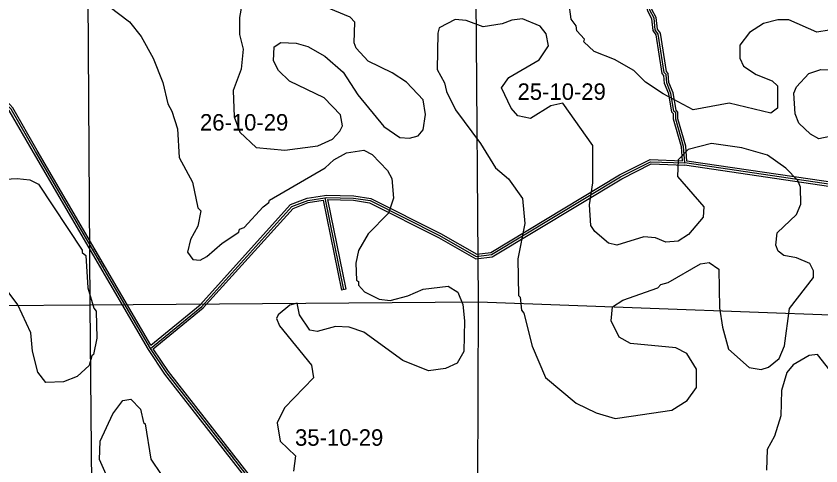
# Model space of a CAD drawing. Extents: x 457167 to 656239, y 1787309 to 1969297.
# Drawn here: x 541715 to 552696, y 1911287 to 1917429 of the extents above; entities that cross this region are included whole.
import ezdxf

# ---------------------------------------------------------------- set-up
doc = ezdxf.new("R2010")
doc.units = 0
for name, color, linetype in [('Level 1', 7, 'Continuous'), ('Level 2', 7, 'Continuous'), ('Level 31', 7, 'Continuous'), ('Level 32', 7, 'Continuous'), ('Level 34', 7, 'Continuous'), ('Level 7', 7, 'Continuous')]:
    doc.layers.add(name, color=color, linetype=linetype)

msp = doc.modelspace()

# ---------------------------------------------------------------- linework, layer by layer
at = {"layer": 'Level 1'}
for p, q in [((542688.569, 1918676.008), (542719.505, 1913479.356)), ((548023.872, 1913521.458), (547983.614, 1918752.369)), ((548023.872, 1913521.458), (542719.505, 1913479.356)), ((548005.908, 1908179.407), (548023.872, 1913521.458)), ((553225.595, 1913330.993), (548023.872, 1913521.458)), ((542719.505, 1913479.356), (537449.415, 1913450.626)), ((542719.505, 1913479.356), (542774.254, 1908171.988))]:
    msp.add_line(p, q, dxfattribs=at)
at = {"layer": 'Level 31'}
for p, q in [((553117.038, 1915086.025), (550838.96, 1915423.356)), ((545926.735, 1914948.561), (546183.295, 1913692.125))]:
    msp.add_line(p, q, dxfattribs=at)
for points in [[(550838.96, 1915423.356), (550823.075, 1915648.5), (550715.77, 1916023.725), (550715.69, 1916107), (550690.972, 1916132.161), (550649.711, 1916374.105), (550591.958, 1916516.091), (550583.71, 1916632.846), (550558.993, 1916657.644), (550476.913, 1917183.348), (550435.448, 1917241.65), (550419.057, 1917400.246), (550361.211, 1917508.778), (550311.667, 1917742.018), (550278.419, 1917783.933), (550071.981, 1918493.272), (550013.82, 1918601.806), (549972.741, 1918793.566), (549939.494, 1918835.117), (549890.177, 1919035.629)], [(543546.401, 1912891.67), (541977.92, 1915580.194), (541646.004, 1916156.511), (541563.023, 1916248.406), (541413.502, 1916507.061)], [(545926.735, 1914948.561), (545952.81, 1914952.847), (546319.54, 1914943.393), (546544.453, 1914909.634), (547493.636, 1914431.911), (547993.052, 1914147.167), (548201.297, 1914171.651), (549963.166, 1915233.854), (550372.147, 1915441.053), (550838.96, 1915423.356)], [(543546.401, 1912891.67), (544248.003, 1913465.194), (545477.306, 1914829.172), (545694.303, 1914911.799), (545926.735, 1914948.561)], [(545407.038, 1910460.895), (543770.414, 1912557.888), (543546.401, 1912891.67)]]:
    msp.add_lwpolyline(points, dxfattribs=at)
at = {"layer": 'Level 32'}
for p, q in [((553112.644, 1915056.347), (550836.187, 1915393.438)), ((553121.433, 1915115.701), (550867.19, 1915449.503)), ((545903.083, 1914914.446), (546153.901, 1913686.123)), ((545962.66, 1914922.583), (546212.69, 1913698.126)), ((546212.69, 1913698.126), (546153.901, 1913686.123))]:
    msp.add_line(p, q, dxfattribs=at)
for points in [[(550806.681, 1915454.602), (550793.369, 1915643.263), (550685.774, 1916019.505), (550685.7, 1916094.717), (550662.979, 1916117.846), (550620.689, 1916365.834), (550562.369, 1916509.212), (550554.572, 1916619.582), (550530.857, 1916643.376), (550448.363, 1917171.727), (550406.419, 1917230.703), (550389.82, 1917391.319), (550332.745, 1917498.404), (550283.785, 1917728.893), (550251.257, 1917769.899), (550044.055, 1918481.871), (549985.374, 1918591.374), (549944.89, 1918780.354), (549911.94, 1918821.534), (549861.172, 1919027.946)], [(550867.19, 1915449.503), (550852.78, 1915653.736), (550745.766, 1916027.944), (550745.678, 1916119.282), (550718.965, 1916146.476), (550678.735, 1916382.375), (550621.548, 1916522.97), (550612.85, 1916646.109), (550587.13, 1916671.912), (550505.462, 1917194.969), (550464.476, 1917252.596), (550448.295, 1917409.174), (550389.677, 1917519.153), (550339.55, 1917755.143), (550305.58, 1917797.967), (550099.908, 1918504.673), (550042.266, 1918612.237), (550000.593, 1918806.777), (549967.047, 1918848.7), (549927.691, 1919008.717)], [(543520.965, 1912875.735), (541951.965, 1915565.148), (541621.599, 1916138.773), (541538.635, 1916230.651), (541402.16, 1916466.736)], [(543554.613, 1912937.13), (542003.876, 1915595.24), (541670.408, 1916174.248), (541587.411, 1916266.162), (541440.174, 1916520.868)], [(545922.049, 1914978.194), (545950.745, 1914982.911), (546322.163, 1914973.336), (546553.652, 1914938.59), (547507.82, 1914458.359), (547999.344, 1914178.115), (548191.357, 1914200.69), (549948.622, 1915260.117), (550365.52, 1915471.326), (550806.681, 1915454.602)], [(545962.66, 1914922.583), (546316.917, 1914913.45), (546535.253, 1914880.678), (547479.453, 1914405.462), (547986.761, 1914116.22), (548211.237, 1914142.611), (549977.71, 1915207.591), (550378.774, 1915410.78), (550836.187, 1915393.438)], [(543554.613, 1912937.129), (544227.247, 1913486.976), (545459.866, 1914854.633), (545686.539, 1914940.945), (545922.049, 1914978.194)], [(543586.525, 1912885.719), (544268.758, 1913443.412), (545494.745, 1914803.711), (545702.067, 1914882.654), (545903.083, 1914914.446)], [(545369.628, 1910460.068), (543746.102, 1912540.277), (543520.965, 1912875.735)], [(545430.688, 1910479.353), (543794.725, 1912575.499), (543586.526, 1912885.719)]]:
    msp.add_lwpolyline(points, dxfattribs=at)
at = {"layer": 'Level 7'}
for points in [[(541668.435, 1919596.566), (541927.289, 1919729.102), (542144.123, 1919761.756), (542210.725, 1919728.216), (542393.501, 1919535.894), (542393.372, 1919494.212), (542451.464, 1919418.991), (542467.577, 1919243.857), (542416.64, 1918960.591), (542449.006, 1918652.043), (542722.997, 1918301.029), (542780.93, 1918175.786), (542788.713, 1918000.692), (542871.289, 1917758.678), (542979.044, 1917566.615), (543261.793, 1917348.953)], [(544796.46, 1917585.768), (544762.562, 1917410.804), (544761.806, 1917177.388), (544811.17, 1916977.184), (544785.284, 1916702.147), (544675.966, 1916410.739), (544691.492, 1916052.211), (544765.867, 1915843.576), (544990.265, 1915634.445), (545381.973, 1915599.829), (545381.973, 1915599.829), (545832.331, 1915656.736), (546032.694, 1915747.791), (546133.054, 1915855.865), (546166.664, 1915930.757), (546142.11, 1916080.911), (545917.783, 1916315.053), (545443.33, 1916541.632), (545293.735, 1916683.843), (545227.471, 1916817.456), (545236.418, 1917009.161), (545328.319, 1917067.223), (545536.694, 1917058.196), (545694.957, 1917016.026), (545927.944, 1916881.886), (546177.352, 1916664.325), (546376.411, 1916355.26), (546733.505, 1915920.624), (546949.751, 1915769.853), (547083.105, 1915761.095), (547199.906, 1915794.077), (547266.896, 1915877.21), (547300.894, 1916085.526), (547268.2, 1916285.69), (547043.872, 1916528.172), (546844.226, 1916653.863), (546519.597, 1916813.302), (546353.421, 1916988.895), (546328.68, 1917064.016), (546337.925, 1917347.423), (546271.433, 1917414.303), (545930.104, 1917557.132)], [(552806.597, 1917234.933), (552639.804, 1917210.481), (552256.854, 1917378.45), (552106.8, 1917378.898), (551914.898, 1917329.504), (551722.775, 1917205.079), (551588.835, 1917030.443), (551588.278, 1916855.379), (551637.941, 1916746.846), (551812.606, 1916629.576), (552029.092, 1916545.527), (552103.925, 1916478.576), (552102.909, 1916170.129), (552011.018, 1916103.736), (551444.575, 1916238.942), (550952.436, 1916148.814), (550544.635, 1916366.864), (550303.407, 1916526.044), (550145.512, 1916684.956), (549879.234, 1916835.866), (549604.497, 1916945.116), (549463.202, 1917078.956), (549471.642, 1917112.267), (549363.658, 1917229.339), (549355.516, 1917296.031), (549289.124, 1917387.961), (549256.53, 1917621.476)], [(543261.793, 1917348.953), (543419.56, 1917148.361), (543585.337, 1916856.066), (543717.645, 1916522.19), (543783.391, 1916230.183), (543841.444, 1916129.981), (543915.689, 1915887.967), (543939.425, 1915496.098), (544121.785, 1915162.052), (544195.661, 1914811.695), (544237.213, 1914769.845), (544194.875, 1914561.599), (544094.256, 1914378.493), (544051.988, 1914203.599), (544126.721, 1914103.297), (544226.723, 1914094.638), (544318.585, 1914144.361), (544527.585, 1914327.108), (544753.118, 1914476.444), (544761.617, 1914518.096), (544828.378, 1914542.866), (545087.719, 1914825.486), (545162.91, 1914883.619), (545171.37, 1914916.93), (545931.388, 1915356.301), (546048.448, 1915464.314), (546223.84, 1915563.799), (546457.355, 1915596.393), (546573.868, 1915537.643), (546781.595, 1915320.251), (546839.588, 1915211.678), (546863.743, 1914944.852), (546796.365, 1914736.636), (546520.393, 1914454.086), (546386.284, 1914229.43), (546352.356, 1914054.495), (546359.94, 1913821.04), (546384.92, 1913804.269), (546384.751, 1913754.248), (546467.825, 1913662.287), (546667.57, 1913561.637), (546817.553, 1913544.469), (547059.537, 1913610.373), (547268.24, 1913701.418), (547610.156, 1913741.994), (547743.28, 1913658.203), (547809.414, 1913491.251), (547833.708, 1913266.106), (547824.034, 1912849.315), (547731.845, 1912691.221), (547573.192, 1912616.686), (547339.678, 1912584.092), (546990.01, 1912726.951), (546457.723, 1913112.124), (546257.848, 1913179.473), (546074.484, 1913188.391), (545824.19, 1913122.486), (545724.188, 1913139.485), (545583.162, 1913348.358), (545550.309, 1913506.841), (545450.207, 1913482.16), (545291.386, 1913349.305), (545266.216, 1913299.353), (545307.569, 1913199.181), (545747.695, 1912664.244), (545772.119, 1912489.091), (545379.007, 1912081.886), (545278.319, 1911873.799), (545319.183, 1911623.574), (545526.97, 1911422.821), (545501.273, 1911214.506)], [(553119.322, 1915966.817), (552818.629, 1915784.369), (552668.446, 1915751.516), (552551.963, 1915818.566), (552394.068, 1915969.138), (552344.435, 1916094.351), (552328.68, 1916377.817), (552362.29, 1916461.089), (552529.6, 1916643.966), (552696.523, 1916701.76), (553096.631, 1916692.154)], [(541145.745, 1915179.935), (541729.385, 1915211.413), (541904.38, 1915194.185), (542020.923, 1915135.435), (542618.239, 1914233.181), (542618.14, 1914199.841), (542668.021, 1914157.99), (542691.599, 1913716.1), (542774.075, 1913440.744), (542807.295, 1913398.964), (542814.452, 1913032.125), (542772.055, 1912807.179), (542746.984, 1912790.568), (542713.205, 1912657.315), (542546.025, 1912507.789), (542362.362, 1912433.345), (542120.577, 1912425.792), (542120.577, 1912425.792), (542012.663, 1912567.844), (541938.547, 1912851.54), (541914.363, 1913101.696), (541740.503, 1913485.722), (541516.404, 1913786.546)], [(554361.773, 1910877.592), (554388.216, 1911327.683), (554539.415, 1911685.664), (554582.14, 1912010.652), (554467, 1912494.512), (554392.238, 1912578.143), (554250.755, 1912645.293), (554009, 1912646.04), (553516.274, 1912372.547), (553166.077, 1912356.982), (552916.35, 1912466.171), (552650.67, 1912808.816), (552533.928, 1912792.504), (552316.755, 1912668.169), (552233.065, 1912560.065), (552157.258, 1912318.538), (552147.803, 1911968.44), (552063.565, 1911693.602), (551962.936, 1911510.526), (551953.69, 1911227.13)], [(543074.29, 1910872.157), (542850.809, 1911373.056), (542859.965, 1911623.122), (543036.232, 1911997.703), (543170.202, 1912180.67), (543278.614, 1912196.991), (543411.569, 1912063.18), (543452.662, 1911879.646), (543477.603, 1911862.876), (543551.092, 1911379.146), (543833.195, 1910961.409)]]:
    msp.add_lwpolyline(points, dxfattribs=at)
msp.add_lwpolyline([(550105.372, 1911966.673), (550664.172, 1912048.242), (550873.005, 1912180.938), (550998.635, 1912355.604), (550999.42, 1912605.701), (550866.725, 1912822.874), (550716.93, 1912898.383), (550100.237, 1912958.707), (549942.113, 1913042.587), (549834.457, 1913268.001), (549851.755, 1913459.706), (549993.766, 1913550.94), (550469.453, 1913716.14), (550511.303, 1913766.021), (550611.405, 1913790.703), (551054.08, 1914047.725), (551170.822, 1914064.007), (551303.906, 1913971.886), (551310.574, 1913446.694), (551351.409, 1913179.798), (551433.795, 1912879.392), (551716.405, 1912628.42), (551883.068, 1912602.851), (551983.2, 1912635.873), (552125.31, 1912752.128), (552200.9, 1912926.963), (552269.223, 1913435.246), (552595.713, 1913859.361), (552596.002, 1913951.053), (552546.28, 1914051.255), (552363.145, 1914126.874), (552188.18, 1914160.802), (552113.348, 1914219.393), (552080.256, 1914302.855), (552097.455, 1914469.549), (552365.036, 1914718.758), (552423.845, 1914860.312), (552416.261, 1915093.727), (552383.21, 1915185.559), (552217.004, 1915352.811), (551967.475, 1915528.692), (551617.677, 1915629.84), (551201.058, 1915689.536), (550884.013, 1915607.18), (550750.172, 1915465.885), (550741.115, 1915240.84), (551098.239, 1914822.874), (551089.451, 1914681.191), (550888.62, 1914448.392), (550746.609, 1914357.148), (550579.816, 1914341.036), (550438.302, 1914399.816), (550279.979, 1914417.014), (549912.783, 1914301.476), (549796.17, 1914326.846), (549613.265, 1914485.827), (549555.202, 1914569.388), (549539.417, 1914852.885), (549582.074, 1915152.862), (549583.706, 1915661.385), (549177.059, 1916237.903), (549010.236, 1916205.08), (548734.574, 1916030.892), (548559.61, 1916064.801), (548468.276, 1916173.462), (548335.769, 1916448.987), (548436.269, 1916590.411), (548853.864, 1916830.823), (548979.503, 1917022.139), (548946.71, 1917188.992), (548863.677, 1917289.294), (548622.21, 1917390.083), (548480.468, 1917373.871), (548346.916, 1917324.278), (548088.361, 1917283.444), (547855.205, 1917367.563), (547705.222, 1917384.691), (547488.08, 1917268.696), (547471.18, 1917193.704), (547461.278, 1916701.892), (547560.722, 1916518.169), (547585.345, 1916401.386), (547709.571, 1916150.912), (548049.885, 1915691.296), (548257.254, 1915357.191), (548431.82, 1915206.579), (548622.708, 1914939.195), (548654.944, 1914597.307), (548561.709, 1914114.085), (548568.447, 1913613.873), (548593.358, 1913588.772), (548609.47, 1913413.669), (548642.692, 1913371.888), (548757.961, 1912921.339), (548939.991, 1912495.591), (549355.665, 1912144.128), (549630.332, 1912009.858), (549888.529, 1911934.02), (550105.372, 1911966.673)], close=True, dxfattribs=at)

# ---------------------------------------------------------------- texts
at = {"layer": 'Level 2'}
for s, p in [('25-10-29', (548557.006, 1916285.164)), ('26-10-29', (544224, 1915865.78)), ('35-10-29', (545520.613, 1911561.785))]:
    msp.add_text(s, height=225, dxfattribs=at).set_placement(p)
at = {"layer": 'Level 34'}
for rotation, p in [(300.2584417, (542746.861, 1914244.266)), (307.9699695, (544498.937, 1911604.122))]:
    msp.add_text('OLD BRICK ROAD', height=25, rotation=rotation, dxfattribs=at).set_placement(p)

doc.saveas('drawing.dxf')
